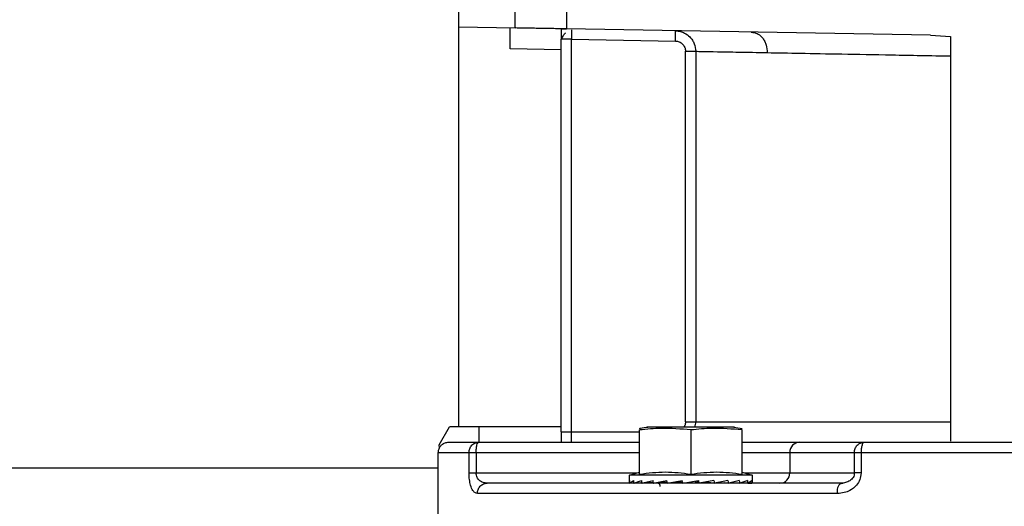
# Model space of a CAD drawing. Header units: inches. Extents: x 170 to 312, y 215 to 248.
# Tile 362 of 529: x 255.691 to 255.928, y 224.263 to 224.379. Entities that reach past the tile are written whole.
import ezdxf

# ---------------------------------------------------------------- set-up
doc = ezdxf.new("R2010")
doc.units = ezdxf.units.IN
doc.header["$LTSCALE"] = 0.25
doc.header["$MEASUREMENT"] = 0
doc.layers.add('ANNOTATIONS', color=1, linetype='Continuous')
doc.layers.add('MOTOR RH', color=7, linetype='Continuous')
doc.styles.add('ARIAL', font='arial.ttf', dxfattribs={"height": 0.09375})
doc.dimstyles.new('STANDARD$0', dxfattribs={"dimtxt": 0.09375, "dimasz": 0.09375, "dimexe": 0.03125, "dimexo": 0.046875, "dimgap": 0.09, "dimtad": 0, "dimtih": 1, "dimtoh": 1, "dimdec": 4, "dimzin": 0, "dimdsep": 46, "dimtxsty": 'ARIAL', "dimcen": 0.09, "dimadec": 0, "dimazin": 0, "dimtfac": 1, "dimtdec": 4, "dimtofl": 0, "dimtmove": 0, "dimatfit": 1, "dimfxl": 1, "dimtolj": 1, "dimtzin": 0, "dimarcsym": 0})

# ---------------------------------------------------------------- blocks, each defined once
blk = doc.blocks.new('*D221')
at = {"layer": 'ANNOTATIONS', "color": 0, "lineweight": -2, "transparency": 16777216}
for p, q in [((255.2092310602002, 223.8186622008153), (255.2092310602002, 225.2665192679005)), ((256.2944185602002, 224.6654394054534), (256.2944185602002, 225.2665192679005)), ((255.3029810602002, 225.2352692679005), (255.5164449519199, 225.2352692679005)), ((256.2006685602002, 225.2352692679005), (256.0866649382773, 225.2352692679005))]:
    blk.add_line(p, q, dxfattribs=at)
at = {"layer": 'ANNOTATIONS', "color": 0, "transparency": 16777216}
for points in [[(255.3029810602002, 225.2508942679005), (255.3029810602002, 225.2196442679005), (255.2092310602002, 225.2352692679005)], [(256.2006685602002, 225.2508942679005), (256.2006685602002, 225.2196442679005), (256.2944185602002, 225.2352692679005)]]:
    blk.add_solid(points, dxfattribs=at)
at = {"layer": 'defpoints', "color": 0, "transparency": 16777216}
for p in [(255.2092310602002, 225.2352692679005), (256.2944185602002, 224.6185644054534), (255.2092310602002, 223.7717872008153)]:
    blk.add_point(p, dxfattribs=at)
at = {"layer": 'ANNOTATIONS', "color": 0, "transparency": 16777216, "insert": (255.8015549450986, 225.2352692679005), "char_height": 0.09375, "attachment_point": 5, "style": 'ARIAL'}
blk.add_mtext('\\A1;16 1/8"', dxfattribs=at)
blk = doc.blocks.new('*D222')
at = {"layer": 'ANNOTATIONS', "color": 0, "lineweight": -2, "transparency": 16777216}
for p, q in [((255.2092310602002, 223.8186622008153), (255.2092310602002, 225.5464032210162)), ((256.5292678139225, 225.1001155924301), (256.5292678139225, 225.5464032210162)), ((255.3029810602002, 225.5151532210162), (255.5841394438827, 225.5151532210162)), ((256.4355178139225, 225.5151532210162), (256.1543594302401, 225.5151532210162))]:
    blk.add_line(p, q, dxfattribs=at)
at = {"layer": 'ANNOTATIONS', "color": 0, "transparency": 16777216}
for points in [[(255.3029810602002, 225.5307782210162), (255.3029810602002, 225.4995282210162), (255.2092310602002, 225.5151532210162)], [(256.4355178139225, 225.5307782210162), (256.4355178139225, 225.4995282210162), (256.5292678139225, 225.5151532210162)]]:
    blk.add_solid(points, dxfattribs=at)
at = {"layer": 'defpoints', "color": 0, "transparency": 16777216}
for p in [(255.2092310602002, 225.5151532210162), (256.5292678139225, 225.0532405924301), (255.2092310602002, 223.7717872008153)]:
    blk.add_point(p, dxfattribs=at)
at = {"layer": 'ANNOTATIONS', "color": 0, "transparency": 16777216, "insert": (255.8692494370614, 225.5151532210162), "char_height": 0.09375, "attachment_point": 5, "style": 'ARIAL'}
blk.add_mtext('\\A1;18 1/2"', dxfattribs=at)

msp = doc.modelspace()

# ---------------------------------------------------------------- linework, layer by layer
at = {"layer": 'MOTOR RH'}
for p, q in [((255.7965108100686, 224.2816297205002), (255.7965108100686, 224.7934407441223)), ((255.8100442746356, 224.3773885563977), (255.8100442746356, 224.3837458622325)), ((255.8223474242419, 224.382028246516), (255.8223474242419, 224.3771738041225)), ((255.7965108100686, 224.3776247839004), (255.8100442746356, 224.3773885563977)), ((255.9097856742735, 224.3756475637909), (255.8223474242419, 224.3771738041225)), ((255.8485267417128, 224.3742558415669), (255.8485696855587, 224.3767160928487)), ((255.9097856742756, 224.3756475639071), (255.9146210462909, 224.3753439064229)), ((255.8235777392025, 224.3746913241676), (255.8211171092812, 224.3746913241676)), ((255.8211171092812, 224.2803994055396), (255.8211171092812, 224.3746913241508)), ((255.8235777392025, 224.2779387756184), (255.8235777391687, 224.3746913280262)), ((255.8235777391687, 224.3746913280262), (255.8485267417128, 224.3742558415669)), ((255.9146210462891, 224.3753439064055), (255.9146210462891, 224.2781650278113)), ((255.8211171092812, 224.3721444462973), (255.8088139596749, 224.3723591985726)), ((255.850952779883, 224.3717952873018), (255.8534048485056, 224.3717952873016)), ((255.8509527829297, 224.2828600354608), (255.8509527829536, 224.3717952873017)), ((255.8534048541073, 224.3717952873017), (255.8534048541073, 224.2828600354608)), ((255.7918147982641, 224.2773317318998), (255.7942962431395, 224.2816297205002)), ((255.8211171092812, 224.2816297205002), (255.7942962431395, 224.2816297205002)), ((255.8014320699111, 224.2779387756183), (255.8014320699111, 224.2816297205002)), ((255.8399286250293, 224.2702140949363), (255.8399286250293, 224.2808873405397)), ((255.8626894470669, 224.2815696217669), (255.8417740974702, 224.2815696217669)), ((255.8509527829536, 224.2828600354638), (255.9146210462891, 224.2828600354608)), ((255.8522317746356, 224.2808873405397), (255.8522317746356, 224.2702140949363)), ((255.8534048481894, 224.282860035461), (255.853156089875, 224.2815696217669)), ((255.8625434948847, 224.2815918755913), (255.8645342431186, 224.2812564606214)), ((255.8645349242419, 224.2702140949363), (255.8645349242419, 224.2808873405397)), ((255.8211171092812, 224.2803994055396), (255.8399286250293, 224.2803994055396)), ((255.7918562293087, 224.2765411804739), (255.7918147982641, 224.2773317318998)), ((255.8013081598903, 224.2779387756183), (255.8399286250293, 224.2779387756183)), ((255.8783764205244, 224.2779387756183), (255.8938984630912, 224.2779387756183)), ((255.7915895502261, 224.2594840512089), (255.7915895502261, 224.2754781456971)), ((255.7915895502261, 224.2754781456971), (255.7989705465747, 224.2754781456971)), ((255.7989705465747, 224.2705568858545), (255.7989705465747, 224.2754781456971)), ((255.8006713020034, 224.2754781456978), (255.8006713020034, 224.2705568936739)), ((255.8006713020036, 224.2754781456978), (255.8399286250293, 224.2754781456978)), ((255.8645349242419, 224.2754781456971), (255.8915216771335, 224.2754781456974)), ((255.8759996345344, 224.2754781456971), (255.8759996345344, 224.2705568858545)), ((255.8915216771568, 224.2705568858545), (255.8915216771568, 224.2754781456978)), ((255.8931301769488, 224.2754781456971), (255.8931301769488, 224.2705568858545)), ((255.8931301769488, 224.2754781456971), (255.9506840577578, 224.2754781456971)), ((255.5916685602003, 224.2717872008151), (255.7915895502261, 224.2717872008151)), ((255.7989705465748, 224.2705568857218), (255.8393046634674, 224.2705568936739)), ((255.837467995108, 224.2700647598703), (255.8399286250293, 224.2707240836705)), ((255.837467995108, 224.2684422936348), (255.837467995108, 224.2700647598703)), ((255.8669955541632, 224.2700647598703), (255.837467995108, 224.2700647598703)), ((255.8645349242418, 224.2707240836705), (255.8669955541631, 224.2700647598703)), ((255.8651589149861, 224.2705568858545), (255.8915216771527, 224.2705568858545)), ((255.8669955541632, 224.2700647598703), (255.8669955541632, 224.2684422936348)), ((255.8024375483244, 224.2679234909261), (255.8032856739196, 224.2680962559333)), ((255.8032856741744, 224.2680962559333), (255.8028197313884, 224.2681711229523)), ((255.8029016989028, 224.268157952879), (255.8032856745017, 224.2680962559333)), ((255.8375893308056, 224.2681102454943), (255.8375993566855, 224.2681106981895)), ((255.8375993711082, 224.2681102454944), (255.8386025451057, 224.2681541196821)), ((255.8385771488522, 224.2681102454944), (255.8386064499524, 224.2681117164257)), ((255.8405295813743, 224.2681975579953), (255.8386065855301, 224.2681102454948)), ((255.8404955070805, 224.2681102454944), (255.8405419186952, 224.2681130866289)), ((255.8432485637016, 224.2682477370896), (255.8405423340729, 224.268110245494)), ((255.8432136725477, 224.2681102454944), (255.8432737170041, 224.2681154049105)), ((255.8465718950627, 224.2683163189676), (255.8432746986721, 224.2681102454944)), ((255.8458325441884, 224.2682572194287), (255.8459018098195, 224.2682744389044)), ((255.845879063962, 224.2682730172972), (255.8458325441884, 224.2682572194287)), ((255.8498755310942, 224.2684004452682), (255.8466174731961, 224.2681102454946)), ((255.849145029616, 224.2682572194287), (255.850259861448, 224.2684601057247)), ((255.8498755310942, 224.2684004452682), (255.849145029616, 224.2682572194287)), ((255.8503428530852, 224.2681102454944), (255.8540426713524, 224.268760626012)), ((255.854128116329, 224.2684004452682), (255.8532846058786, 224.2682572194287)), ((255.8540426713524, 224.268760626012), (255.8541969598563, 224.2681102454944)), ((255.8561332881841, 224.2684004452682), (255.8553185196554, 224.2682572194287)), ((255.8561208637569, 224.2684546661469), (255.8561332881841, 224.2684004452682)), ((255.8561332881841, 224.2684004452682), (255.8579171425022, 224.2681102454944)), ((255.8589440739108, 224.2683083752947), (255.8612498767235, 224.2681102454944)), ((255.861188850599, 224.2681102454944), (255.8602288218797, 224.2681702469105)), ((255.8639212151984, 224.2681102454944), (255.8617428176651, 224.268220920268)), ((255.8618305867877, 224.2682410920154), (255.8639680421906, 224.2681102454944)), ((255.865856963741, 224.2681102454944), (255.8642211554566, 224.2681845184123)), ((255.8642477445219, 224.2681925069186), (255.865886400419, 224.2681102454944)), ((255.8659700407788, 224.2681493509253), (255.8668641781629, 224.2681102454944)), ((255.8659733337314, 224.2681509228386), (255.8668742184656, 224.2681102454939)), ((255.8879242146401, 224.2679249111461), (255.8888305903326, 224.2681319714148)), ((255.8874101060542, 224.2656356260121), (255.8009815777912, 224.2656356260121))]:
    msp.add_line(p, q, dxfattribs=at)
at = {"layer": 'MOTOR RH', "flags": 128}
msp.add_lwpolyline([(255.8024511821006, 224.2679292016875), (255.8028361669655, 224.2680489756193), (255.8032856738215, 224.2680962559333)], dxfattribs=at)
at = {"layer": 'MOTOR RH'}
for centre, radius, start, end in [((255.8784190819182, 224.2755193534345), 0.002419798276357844, 91.0101852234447, 180.9757604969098), ((255.8735801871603, 224.2705156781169), 0.00241979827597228, 271.0101849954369, 0.9757605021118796), ((255.8898105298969, 224.2661750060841), 0.002460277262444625, 128.656226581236, 192.664133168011)]:
    msp.add_arc(centre, radius, start, end, dxfattribs=at)
at = {"layer": 'MOTOR RH', "extrusion": (0, 0, -1)}
for centre, major_axis, ratio, start_param, end_param in [((255.8522317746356, 224.2684422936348), (-0.01476377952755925, 0), 0.1757871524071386, 6.154890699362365, 6.40615304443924), ((255.8522317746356, 224.2763941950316), (0, 0.06223454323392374), 0.2372280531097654, 4.578884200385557, 4.589421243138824), ((255.8522317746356, 224.2684422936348), (-0.01476331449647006, -0.0006915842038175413), 0.1694362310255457, 0.1414418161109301, 0.3927041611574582), ((255.8522317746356, 224.2763941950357), (-0.004031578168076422, 0.06222774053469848), 0.2282368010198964, 4.593670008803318, 4.604207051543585), ((255.8522317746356, 224.2684422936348), (-0.0147624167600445, -0.001328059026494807), 0.1510418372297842, 0.4088913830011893, 0.660153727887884), ((255.8522317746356, 224.2684422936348), (-0.01476241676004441, 0.001328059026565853), 0.1510418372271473, 5.617704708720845, 5.649603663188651), ((255.8522317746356, 224.2763941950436), (-0.007699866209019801, 0.06221501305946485), 0.2024732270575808, 4.603937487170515, 4.614474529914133), ((255.8522317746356, 224.2684422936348), (-0.01476201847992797, -0.001863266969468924), 0.1223802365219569, 0.6725492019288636, 0.9238115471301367), ((255.8522317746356, 224.2684422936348), (-0.01476201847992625, 0.001863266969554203), 0.1223802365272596, 5.354046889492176, 5.404737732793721), ((255.8522317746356, 224.2763941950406), (-0.01072885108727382, 0.06220995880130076), 0.1630291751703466, 4.606993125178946, 4.617530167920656), ((255.8522317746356, 224.2684422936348), (-0.01476249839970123, -0.002264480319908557), 0.08588791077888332, 0.9320768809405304, 1.183339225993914), ((255.8522317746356, 224.2763941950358), (-0.0129570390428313, 0.06221708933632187), 0.1137473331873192, 4.602568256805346, 4.613105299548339), ((255.8522317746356, 224.2684422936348), (-0.01476336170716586, -0.002511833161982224), 0.04421959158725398, 1.188225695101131, 1.439488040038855), ((255.8522317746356, 224.27639419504), (-0.01431068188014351, 0.06222894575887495), 0.05832561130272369, 4.592296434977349, 4.602833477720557), ((255.8522317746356, 224.2684422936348), (-0.01476336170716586, -0.002511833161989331), 0.04421959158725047, 4.335145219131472, 4.586407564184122), ((255.8522317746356, 224.27639419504), (-0.01431068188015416, 0.06222894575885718), 0.05832561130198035, 1.707176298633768, 1.717713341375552), ((255.8522317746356, 224.2684422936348), (-0.01476249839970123, -0.002264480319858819), 0.08588791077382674, 4.078996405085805, 4.330258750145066), ((255.8522317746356, 224.2763941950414), (-0.01295703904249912, 0.06221708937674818), 0.1137473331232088, 1.717448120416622, 1.727985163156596), ((255.8522317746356, 224.2684422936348), (-0.0147620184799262, -0.001863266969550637), 0.1223802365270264, 3.819468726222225, 4.070731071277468), ((255.8522317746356, 224.276394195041), (-0.01072885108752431, 0.06220995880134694), 0.1630291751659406, 1.721872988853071, 1.732410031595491), ((255.8522317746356, 224.2684422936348), (-0.01476241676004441, -0.001328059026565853), 0.1510418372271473, 3.555810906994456, 3.807073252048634), ((255.8522317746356, 224.2763941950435), (-0.007699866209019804, 0.06221501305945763), 0.2024732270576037, 1.71881735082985, 1.729354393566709), ((255.8522317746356, 224.2684422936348), (-0.01476331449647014, -0.0006915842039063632), 0.1694362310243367, 3.288361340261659, 3.539623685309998), ((255.8522317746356, 224.2763941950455), (-0.004031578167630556, 0.06222774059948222), 0.2282368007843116, 1.708549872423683, 1.719086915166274), ((255.8522317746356, 224.2684422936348), (-0.01476377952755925, 0), 0.175787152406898, 3.141592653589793, 3.269887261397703)]:
    msp.add_ellipse(centre, major_axis=major_axis, ratio=ratio, start_param=start_param, end_param=end_param, dxfattribs=at)
at = {"layer": 'MOTOR RH'}
for points, knots in [([(255.8088139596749, 224.3723591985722), (255.8088141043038, 224.3727650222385), (255.8088143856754, 224.3735545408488), (255.8088156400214, 224.3746460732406), (255.8088164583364, 224.3755673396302), (255.80881676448, 224.3764989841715), (255.8088152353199, 224.3772565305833), (255.808814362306, 224.3773615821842), (255.8088139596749, 224.3774100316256)], [0, 0, 0, 0, 0.1547856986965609, 0.3011312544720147, 0.4390303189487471, 0.5684769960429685, 0.8009830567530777, 1, 1, 1, 1]), ([(255.8223474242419, 224.3771738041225), (255.8222631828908, 224.3771753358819), (255.8221348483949, 224.3771776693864), (255.8213628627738, 224.3771910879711), (255.8204168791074, 224.3772073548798), (255.8191473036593, 224.3772302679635), (255.8176294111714, 224.3772563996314), (255.8161958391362, 224.3772811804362), (255.8147622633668, 224.3773059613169), (255.8132443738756, 224.3773320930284), (255.8119748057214, 224.3773550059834), (255.8110288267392, 224.3773712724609), (255.8102568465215, 224.3773846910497), (255.8101285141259, 224.3773870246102), (255.8100442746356, 224.3773885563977)], [0, 0, 0, 0, 0.1212599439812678, 0.1847291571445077, 0.2499063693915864, 0.3548440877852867, 0.4224470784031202, 0.4999999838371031, 0.5775544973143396, 0.645158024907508, 0.7500936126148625, 0.8152718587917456, 0.8787414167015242, 1, 1, 1, 1]), ([(255.8211171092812, 224.37719527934), (255.8211171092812, 224.3768009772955), (255.8211171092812, 224.3760123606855), (255.8211171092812, 224.3751316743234), (255.8211171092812, 224.3746913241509)], [0, 0, 0, 0, 0.4999920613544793, 1, 1, 1, 1]), ([(255.8211171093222, 224.3771952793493), (255.8211474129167, 224.3771947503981), (255.8212105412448, 224.377193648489), (255.8216106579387, 224.3771866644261), (255.822101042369, 224.3771781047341), (255.8223474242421, 224.3771738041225)], [0, 0, 0, 0, 0.3147668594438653, 0.655721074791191, 1, 1, 1, 1]), ([(255.8212888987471, 224.3746913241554), (255.8213912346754, 224.3750462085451), (255.8215802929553, 224.3757018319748), (255.821995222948, 224.37607828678), (255.8221855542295, 224.3762509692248)], [0, 0, 0, 0, 0.5412930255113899, 1, 1, 1, 1]), ([(255.8235381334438, 224.3769677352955), (255.8235381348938, 224.3769676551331), (255.8235387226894, 224.3769351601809), (255.8235422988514, 224.3767272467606), (255.8235485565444, 224.3763579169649), (255.8235580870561, 224.3758429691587), (255.823568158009, 224.3752501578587), (255.823574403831, 224.3748858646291), (255.8235777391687, 224.3746913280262)], [0, 0, 0, 0, 0.0004279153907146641, 0.1734616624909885, 0.3514517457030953, 0.624066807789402, 0.7992475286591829, 1, 1, 1, 1]), ([(255.848569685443, 224.376716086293), (255.8489703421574, 224.376680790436), (255.8497169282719, 224.3766150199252), (255.8509098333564, 224.3761406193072), (255.8518999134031, 224.3754199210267), (255.8526368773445, 224.3744911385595), (255.8532396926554, 224.3733568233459), (255.8533394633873, 224.3724134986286), (255.8534048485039, 224.3717952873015)], [0, 0, 0, 0, 0.157598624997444, 0.2936702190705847, 0.500448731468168, 0.6313186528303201, 0.7583833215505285, 1, 1, 1, 1]), ([(255.86676702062, 224.3763984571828), (255.8672550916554, 224.3763252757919), (255.8680055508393, 224.3762127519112), (255.8689015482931, 224.3755935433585), (255.8695156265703, 224.3749583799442), (255.8700081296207, 224.3741739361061), (255.8704817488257, 224.3730360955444), (255.8705549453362, 224.3720919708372), (255.8706025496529, 224.3714779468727)], [0, 0, 0, 0, 0.2396480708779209, 0.3684834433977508, 0.5000000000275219, 0.6315165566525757, 0.7603519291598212, 1, 1, 1, 1]), ([(255.8485267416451, 224.3742558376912), (255.848845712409, 224.3742141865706), (255.8494835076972, 224.3741309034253), (255.8502838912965, 224.3735606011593), (255.8508436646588, 224.3727529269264), (255.8509164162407, 224.3721144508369), (255.8509527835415, 224.3717952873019)], [0, 0, 0, 0, 0.2501976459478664, 0.5002805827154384, 0.750198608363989, 1, 1, 1, 1]), ([(255.8534048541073, 224.3717952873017), (255.8538889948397, 224.3717862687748), (255.8548663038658, 224.3717680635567), (255.8584493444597, 224.3717016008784), (255.8635025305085, 224.3716086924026), (255.8682218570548, 224.3715217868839), (255.8706025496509, 224.3714779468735)], [0, 0, 0, 0, 0.2431967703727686, 0.4909283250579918, 0.7431957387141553, 1, 1, 1, 1]), ([(255.8706025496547, 224.3714779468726), (255.873159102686, 224.3714304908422), (255.878493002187, 224.3713314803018), (255.88857800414, 224.3711441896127), (255.9006182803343, 224.3709231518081), (255.9098443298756, 224.3707535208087), (255.9146210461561, 224.3706656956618)], [0, 0, 0, 0, 0.221335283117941, 0.46178590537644, 0.7213437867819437, 1, 1, 1, 1]), ([(255.8522317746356, 224.2808873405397), (255.8498580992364, 224.2810918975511), (255.8457545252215, 224.2814455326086), (255.8416562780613, 224.2810528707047), (255.8399286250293, 224.2808873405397)], [0, 0, 0, 0, 0.5784409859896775, 1, 1, 1, 1]), ([(255.8399292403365, 224.2812573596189), (255.8399986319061, 224.2812710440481), (255.8406588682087, 224.2814012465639), (255.8413244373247, 224.2815018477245), (255.8419200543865, 224.2815918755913)], [0, 0, 0, 0, 0.1051011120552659, 1, 1, 1, 1]), ([(255.8509527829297, 224.2828600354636), (255.8509303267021, 224.2825291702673), (255.8508980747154, 224.2820539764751), (255.8506164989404, 224.2816824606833), (255.8505309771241, 224.2815696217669)], [0, 0, 0, 0, 0.6962742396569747, 1, 1, 1, 1]), ([(255.8645349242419, 224.2808873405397), (255.8621612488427, 224.2810918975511), (255.8580576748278, 224.2814455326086), (255.8539594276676, 224.2810528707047), (255.8522317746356, 224.2808873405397)], [0, 0, 0, 0, 0.578440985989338, 1, 1, 1, 1]), ([(255.7915939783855, 224.2753305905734), (255.7915992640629, 224.2755638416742), (255.7916102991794, 224.276050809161), (255.7919026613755, 224.2767574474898), (255.7924304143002, 224.2773936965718), (255.7931800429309, 224.2778511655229), (255.793767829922, 224.2779103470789), (255.7940501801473, 224.2779387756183)], [0, 0, 0, 0, 0.1741107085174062, 0.3634977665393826, 0.5604963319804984, 0.7888793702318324, 1, 1, 1, 1]), ([(255.7940501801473, 224.2779387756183), (255.7942123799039, 224.2779387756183), (255.7945368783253, 224.2779387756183), (255.7969745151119, 224.2779387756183), (255.7998639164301, 224.2779387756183), (255.8013081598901, 224.2779387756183)], [0, 0, 0, 0, 0.3332681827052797, 0.6667395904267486, 1, 1, 1, 1]), ([(255.7989705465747, 224.2754781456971), (255.7990017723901, 224.2757876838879), (255.7990498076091, 224.2762638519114), (255.7993413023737, 224.2768367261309), (255.799642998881, 224.2772309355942), (255.8000175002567, 224.2775485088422), (255.8005617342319, 224.277855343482), (255.8010140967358, 224.2779059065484), (255.8013081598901, 224.2779387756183)], [0, 0, 0, 0, 0.2394568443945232, 0.3683606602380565, 0.4999999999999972, 0.6316393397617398, 0.7605431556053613, 1, 1, 1, 1]), ([(255.8645349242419, 224.2779387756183), (255.8649488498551, 224.2779387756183), (255.8675590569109, 224.2779387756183), (255.8715262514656, 224.2779387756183), (255.8760329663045, 224.2779387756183), (255.8775952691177, 224.2779387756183), (255.8783764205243, 224.2779387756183)], [0, 0, 0, 0, 0.05910884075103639, 0.3727392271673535, 0.6863696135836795, 1, 1, 1, 1]), ([(255.8938984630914, 224.2779387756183), (255.8938018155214, 224.2779059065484), (255.8936531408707, 224.277855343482), (255.8934742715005, 224.2775485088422), (255.8933511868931, 224.2772309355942), (255.8932520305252, 224.2768367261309), (255.893156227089, 224.2762638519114), (255.8931404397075, 224.2757876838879), (255.8931301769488, 224.2754781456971)], [0, 0, 0, 0, 0.2394568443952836, 0.3683606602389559, 0.5000000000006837, 0.6316393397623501, 0.7605431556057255, 1, 1, 1, 1]), ([(255.8938984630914, 224.2779387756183), (255.898812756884, 224.2779387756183), (255.9086444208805, 224.2779387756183), (255.9238649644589, 224.2779387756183), (255.9378898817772, 224.2779387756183), (255.9467675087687, 224.2779387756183), (255.9505356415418, 224.2779387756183)], [0, 0, 0, 0, 0.2675275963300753, 0.5352226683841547, 0.8027240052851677, 1, 1, 1, 1]), ([(255.8009815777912, 224.2656356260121), (255.8007706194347, 224.2656766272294), (255.8003860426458, 224.2657513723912), (255.7998149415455, 224.2663892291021), (255.7993559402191, 224.2674218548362), (255.799031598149, 224.2689319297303), (255.7989911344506, 224.2700089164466), (255.7989705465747, 224.2705568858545)], [0, 0, 0, 0, 0.2105791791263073, 0.3838855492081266, 0.6274475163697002, 0.810445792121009, 0.9999999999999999, 0.9999999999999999, 0.9999999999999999, 0.9999999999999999]), ([(255.8028197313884, 224.2681711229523), (255.8026641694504, 224.268188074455), (255.8022101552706, 224.2682375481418), (255.801647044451, 224.2685689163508), (255.80117532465, 224.2690455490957), (255.8008995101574, 224.2694866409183), (255.8007095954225, 224.2699928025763), (255.800683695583, 224.2703743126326), (255.8006713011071, 224.2705568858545)], [0, 0, 0, 0, 0.1603982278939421, 0.4681290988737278, 0.6193385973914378, 0.7497839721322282, 0.8802580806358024, 1, 1, 1, 1]), ([(255.8522317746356, 224.2702140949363), (255.8502010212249, 224.2704674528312), (255.8461002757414, 224.2709790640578), (255.8419989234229, 224.2704707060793), (255.8399286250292, 224.2702140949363)], [0, 0, 0, 0, 0.4952156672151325, 0.9999999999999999, 0.9999999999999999, 0.9999999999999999, 0.9999999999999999]), ([(255.8645349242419, 224.2702140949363), (255.8625041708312, 224.2704674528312), (255.8584034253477, 224.2709790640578), (255.8543020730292, 224.2704707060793), (255.8522317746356, 224.2702140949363)], [0, 0, 0, 0, 0.4952156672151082, 1, 1, 1, 1]), ([(255.8931301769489, 224.2705568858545), (255.8930673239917, 224.2700088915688), (255.8929437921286, 224.2689318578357), (255.8919675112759, 224.2674217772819), (255.8906277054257, 224.2663891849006), (255.8890164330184, 224.2657513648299), (255.8879791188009, 224.265676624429), (255.8874101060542, 224.2656356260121)], [0, 0, 0, 0, 0.1895627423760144, 0.3725686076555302, 0.6161257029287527, 0.7894279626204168, 1, 1, 1, 1]), ([(255.8915216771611, 224.2705568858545), (255.8915057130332, 224.2703743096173), (255.8914723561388, 224.2699928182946), (255.8912260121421, 224.2694864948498), (255.8908728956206, 224.2690460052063), (255.8902743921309, 224.2685659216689), (255.8893851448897, 224.2681760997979), (255.8886496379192, 224.2681232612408), (255.8882737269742, 224.2680962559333)], [0, 0, 0, 0, 0.1031165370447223, 0.215461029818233, 0.3278087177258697, 0.4579967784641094, 0.7229870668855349, 1, 1, 1, 1]), ([(255.8009815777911, 224.2656356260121), (255.8010123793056, 224.2659450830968), (255.8010597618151, 224.2664211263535), (255.8013469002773, 224.2669946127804), (255.8016448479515, 224.2673868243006), (255.8020118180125, 224.2677118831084), (255.8022966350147, 224.26785345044), (255.8024375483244, 224.2679234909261)], [0, 0, 0, 0, 0.314849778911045, 0.4843389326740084, 0.657424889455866, 0.8305108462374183, 0.9999999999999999, 0.9999999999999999, 0.9999999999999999, 0.9999999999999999]), ([(255.8448322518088, 224.2673348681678), (255.8448403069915, 224.2673806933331), (255.8448572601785, 224.2674771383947), (255.844838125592, 224.2676308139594), (255.8447787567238, 224.267784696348), (255.8446753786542, 224.2679219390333), (255.8445384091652, 224.2680244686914), (255.8443869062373, 224.2680857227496), (255.8442832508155, 224.2680928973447), (255.8442347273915, 224.2680962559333)], [0, 0, 0, 0, 0.1251363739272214, 0.2633658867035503, 0.4119455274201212, 0.5662981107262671, 0.7206506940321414, 0.8692303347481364, 1, 1, 1, 1])]:
    msp.add_open_spline(points, degree=3, knots=knots, dxfattribs=at)
for points in [[(255.8211171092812, 224.2803994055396), (255.8211171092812, 224.2799676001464), (255.8211171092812, 224.2791039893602), (255.8211171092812, 224.278327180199), (255.8211171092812, 224.2779387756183)], [(255.8006713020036, 224.2754781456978), (255.8006808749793, 224.2758005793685), (255.8007000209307, 224.2764454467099), (255.8008472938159, 224.2772587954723), (255.8010578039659, 224.2778278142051), (255.8012247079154, 224.2779017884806), (255.8013081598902, 224.2779387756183)], [(255.8915216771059, 224.2754781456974), (255.8915574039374, 224.2758005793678), (255.8916288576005, 224.2764454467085), (255.8921784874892, 224.2772587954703), (255.8929641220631, 224.2778278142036), (255.8935870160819, 224.2779017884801), (255.8938984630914, 224.2779387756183)], [(255.7989705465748, 224.2754781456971), (255.7990478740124, 224.2754781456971), (255.7992025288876, 224.2754781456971), (255.7996021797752, 224.2754781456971), (255.8000931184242, 224.2754781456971), (255.8004785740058, 224.2754781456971), (255.8006713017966, 224.2754781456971)], [(255.8915216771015, 224.2754781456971), (255.8915883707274, 224.2754781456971), (255.891721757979, 224.2754781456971), (255.8920946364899, 224.2754781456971), (255.8925640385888, 224.2754781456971), (255.8929414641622, 224.2754781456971), (255.8931301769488, 224.2754781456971)], [(255.8931301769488, 224.2705568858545), (255.8929414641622, 224.2705568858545), (255.8925640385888, 224.2705568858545), (255.8920946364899, 224.2705568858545), (255.891721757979, 224.2705568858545), (255.8915883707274, 224.2705568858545), (255.8915216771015, 224.2705568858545)], [(255.8882737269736, 224.2680962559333), (255.8834947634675, 224.2680962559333), (255.8739368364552, 224.2680962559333), (255.860497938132, 224.2680962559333), (255.8479122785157, 224.2680962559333), (255.8363784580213, 224.2680962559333), (255.82600341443, 224.2680962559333), (255.8169466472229, 224.2680962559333), (255.8091693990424, 224.2680962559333), (255.8052469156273, 224.2680962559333), (255.8032856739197, 224.2680962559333)], [(255.8111052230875, 224.2680962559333), (255.8097219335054, 224.2680962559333), (255.8069553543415, 224.2680962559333), (255.8065540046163, 224.2680962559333), (255.8063533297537, 224.2680962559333)]]:
    msp.add_open_spline(points, degree=3, dxfattribs=at)

# ---------------------------------------------------------------- dimensions: what is measured, and where the dimension line sits
at = {"layer": 'ANNOTATIONS'}
dim = msp.add_linear_dim(base=(255.2092310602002, 225.5151532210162), p1=(256.5292678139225, 225.0532405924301), p2=(255.2092310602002, 223.7717872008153), text='18 1/2"', dimstyle='STANDARD$0', override={"dimtxsty": 'ARIAL'}, dxfattribs=at)
dim.commit()
dim.dimension.update_dxf_attribs({"geometry": '*D222', "text_midpoint": (255.8692494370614, 225.5151532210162)})
dim = msp.add_linear_dim(base=(255.2092310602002, 225.2352692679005), p1=(256.2944185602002, 224.6185644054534), p2=(255.2092310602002, 223.7717872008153), text='16 1/8"', dimstyle='STANDARD$0', dxfattribs=at)
dim.commit()
dim.dimension.update_dxf_attribs({"geometry": '*D221', "text_midpoint": (255.8015549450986, 225.2352692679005), "dimtype": 160})

doc.saveas('drawing.dxf')
